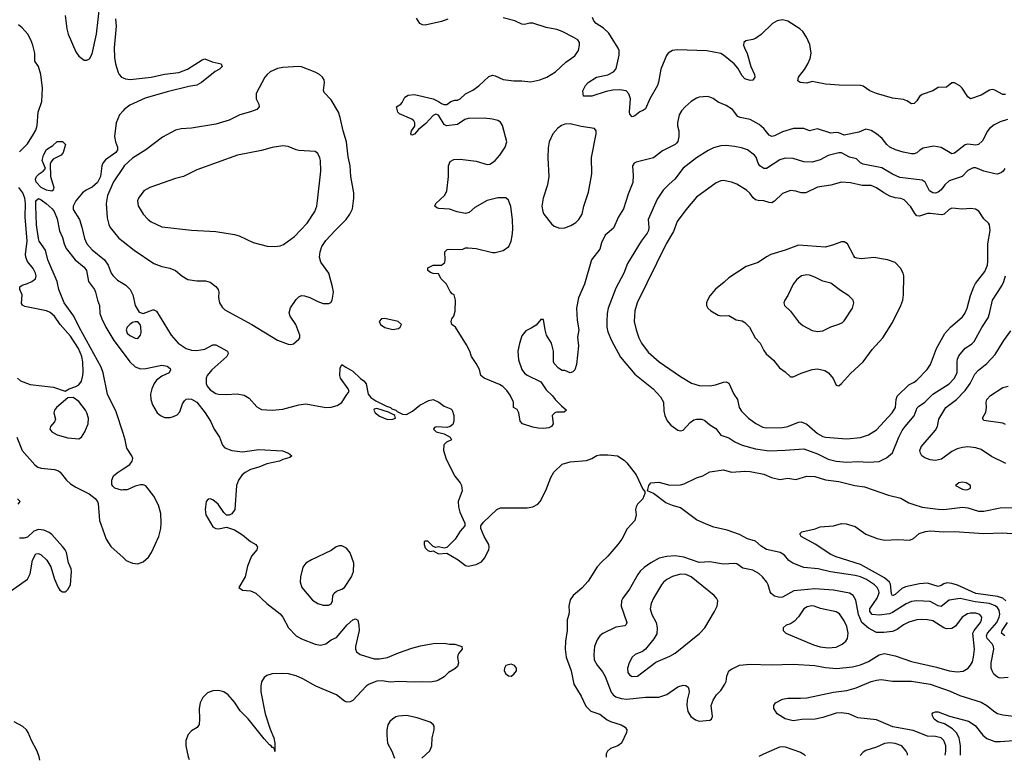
# Model space of a CAD drawing. Header units: inches. Extents: x 1473912 to 1647258, y 640388 to 773423.
# Tile 385 of 420: x 1629231 to 1636561, y 640403 to 645919. Entities that reach past the tile are written whole.
import ezdxf

# ---------------------------------------------------------------- set-up
doc = ezdxf.new("R2010")
doc.units = ezdxf.units.IN
doc.header["$MEASUREMENT"] = 0
doc.layers.add('B6624', color=7, linetype='Continuous')
doc.layers.add('B6634', color=7, linetype='Continuous')

msp = doc.modelspace()

# ---------------------------------------------------------------- linework, layer by layer
at = {"layer": 'B6624', "color": 5}
for points, elevation in [([(1629569.4, 645949.4), (1629582, 645850), (1629592.7, 645810), (1629650, 645680.4), (1629670, 645648.5), (1629710, 645618.4), (1629730, 645617.1), (1629750, 645628.2), (1629770, 645664.9), (1629803.4, 645810), (1629828.3, 646030)], 640), ([(1629944.2, 645924.2), (1629950.2, 645870), (1629934.4, 645710), (1629937, 645637), (1629945.2, 645590), (1629964.7, 645524.7), (1629970.3, 645510), (1629990, 645490.3), (1630000, 645485.9)], 640), ([(1629230, 644933.6), (1629290, 644994.9), (1629334.6, 645065.4), (1629350, 645095.6), (1629360.1, 645130), (1629369.4, 645230), (1629396.2, 645310), (1629400.7, 645410), (1629388.3, 645510), (1629370.8, 645570.8), (1629343.5, 645610), (1629344.1, 645670), (1629328.7, 645730), (1629313.1, 645770), (1629290.5, 645810), (1629250, 645859.1), (1629221.7, 645881.7)], 640), ([(1630000, 645239.4), (1629974.4, 645210), (1629948.1, 645150), (1629937.7, 645050), (1629943.7, 645010), (1629957.8, 644970), (1629958.2, 644950), (1629946.7, 644930), (1629870, 644874.7), (1629850.6, 644850), (1629843.3, 644830), (1629832.2, 644750), (1629810, 644706), (1629770, 644671.6), (1629724.9, 644650), (1629698.7, 644630), (1629650, 644569.7), (1629628, 644530), (1629630, 644504.4), (1629675.6, 644430), (1629694.2, 644374.2), (1629712.7, 644290), (1629731, 644250), (1629770, 644205.2), (1629862.4, 644130), (1629888.8, 644090), (1629912.4, 644030), (1629926.7, 644010), (1629960, 643980), (1630000, 643954.8)], 640), ([(1630000, 644818.1), (1629930, 644712.4), (1629884.6, 644610), (1629874, 644550), (1629882.3, 644442.3), (1629894, 644394), (1629905, 644370), (1629970, 644291.1), (1630000, 644267.9)], 660), ([(1629213.4, 643250), (1629236, 643230), (1629310, 643203.1), (1629481.6, 643181.6), (1629570, 643151.3), (1629598, 643170), (1629650, 643186), (1629670, 643198.8), (1629690, 643226), (1629702, 643270), (1629703.3, 643296.7), (1629701.8, 643370), (1629694.3, 643410), (1629667.9, 643470), (1629610, 643562.3), (1629532.7, 643650), (1629489.9, 643709.9), (1629458, 643738), (1629430, 643750.8), (1629270, 643783.5), (1629252.5, 643792.5), (1629245.1, 643805.1), (1629248.6, 643870), (1629232.6, 643910), (1629231.8, 643930), (1629250, 643941.7), (1629290, 643954), (1629321.6, 643970), (1629349.6, 643990), (1629354, 644010), (1629349.7, 644030), (1629330, 644067), (1629290, 644118.7), (1629275.7, 644150), (1629273.8, 644173.8), (1629286.7, 644270), (1629272.6, 644450), (1629275.3, 644550), (1629270.2, 644590.2), (1629254.9, 644630), (1629223.8, 644670)], 640), ([(1630000, 642838.9), (1629950, 642997.2), (1629884.1, 643130), (1629851.2, 643290), (1629837.5, 643330), (1629672.5, 643630), (1629632.8, 643710), (1629561.5, 643810), (1629523.1, 643910), (1629510.8, 643970), (1629441.3, 644130), (1629421.9, 644201.9), (1629376.8, 644270), (1629369.9, 644290), (1629356.4, 644390), (1629350.9, 644530), (1629351.2, 644570), (1629370, 644586.3), (1629390, 644577.4), (1629428, 644550), (1629471.8, 644510), (1629486.9, 644490), (1629510, 644435.5), (1629527.5, 644347.5), (1629550, 644296.3), (1629560.8, 644250), (1629575.6, 644215.6), (1629643.6, 644130), (1629710, 644076.2), (1629728.4, 644050), (1629744.2, 643970), (1629787.3, 643910), (1629796.3, 643890), (1629809.4, 643829.4), (1629824, 643790), (1629827.9, 643730), (1629842.4, 643690), (1629872.7, 643630), (1629932.7, 643530), (1630000, 643437.8)], 620), ([(1629210, 642808.5), (1629250.2, 642710), (1629342.7, 642602.7), (1629366.9, 642586.9), (1629390, 642579.4), (1629490, 642568.7), (1629518.9, 642558.9), (1629531.3, 642550), (1629579.7, 642490), (1629610, 642461.5), (1629650, 642436.3), (1629748.2, 642388.2), (1629793.4, 642353.4), (1629810.3, 642330.3), (1629814.9, 642314.9), (1629823.9, 642190), (1629873.4, 642050), (1629910, 641996.5), (1630000, 641912.2)], 620), ([(1630000, 642416.5), (1629990, 642415.8), (1629939, 642430), (1629923.6, 642443.6), (1629916.6, 642456.6), (1629915.6, 642490), (1629930, 642520.5), (1629955.9, 642544.1), (1630000, 642572.8)], 620), ([(1629219, 642310), (1629234, 642330), (1629214, 642350)], 620), ([(1629146, 641650), (1629288, 641752), (1629310, 641790.8), (1629327, 641893), (1629350, 641941), (1629370, 641944), (1629390, 641933.4), (1629432.4, 641892.4), (1629463.4, 641843.4), (1629490, 641751), (1629518, 641690), (1629530, 641670.8), (1629550, 641657.3), (1629570, 641657.3), (1629577.2, 641662.8), (1629590, 641674.8), (1629609.4, 641710), (1629617.7, 641810), (1629614.7, 641830), (1629594.9, 641874.9), (1629578.5, 641950), (1629568.3, 641970), (1629550, 641995.8), (1629470, 642083.7), (1629450, 642098.4), (1629410, 642115.8), (1629370, 642122.4), (1629337.3, 642110), (1629290, 642065.2), (1629263, 642057), (1629230, 642058.4)], 620), ([(1629381.3, 640402.8), (1629375.3, 640430), (1629361.4, 640470), (1629317.7, 640550), (1629295.1, 640610), (1629282.6, 640630), (1629255.3, 640655.3), (1629189.7, 640690)], 620)]:
    msp.add_lwpolyline(points, dxfattribs=dict(at, elevation=elevation))
for points, elevation in [([(1629470, 644642.9), (1629430, 644649.8), (1629390, 644668), (1629354.7, 644710), (1629348.2, 644730), (1629355.6, 644750), (1629375.6, 644770), (1629405.6, 644790), (1629422, 644810), (1629398, 644870), (1629407.1, 644910), (1629430, 644952.7), (1629478, 644982), (1629510, 645012), (1629550, 645012), (1629571.3, 644990), (1629553.4, 644930), (1629538.8, 644910), (1629479.9, 644880.1), (1629462.9, 644857.1), (1629458.3, 644841.7), (1629460.3, 644750), (1629485.5, 644670), (1629480.7, 644650)], 620), ([(1629630, 643104), (1629590, 643102), (1629506, 643030), (1629490.8, 643010), (1629486, 642990), (1629496.7, 642943.3), (1629490, 642924), (1629461, 642890), (1629456, 642870), (1629471, 642850), (1629510, 642828), (1629590, 642804.9), (1629670, 642797.3), (1629690, 642810.8), (1629717, 642850), (1629740.9, 642910), (1629743.7, 642950), (1629731.6, 642990), (1629720.7, 643010), (1629670, 643076)], 640)]:
    msp.add_lwpolyline(points, close=True, dxfattribs=dict(at, elevation=elevation))
at = {"layer": 'B6634', "color": 5}
for points, elevation in [([(1636584.3, 645175.7), (1636530, 645157.2), (1636485.1, 645134.9), (1636450, 645107.8), (1636433.6, 645086.4), (1636400.9, 645019.1), (1636370.4, 644990), (1636350, 644983.7), (1636290, 644992.9), (1636270, 644987.2), (1636190, 644924.7), (1636170, 644919.7), (1636090, 644966.3), (1636036.6, 644976.6), (1635957.4, 644962.6), (1635932.6, 644947.4), (1635910, 644926.3), (1635890, 644920.5), (1635870, 644920.4), (1635807.2, 644932.8), (1635752.3, 644950), (1635710, 644969.7), (1635686, 644990), (1635652.9, 645032.9), (1635609.8, 645069.8), (1635570, 645092.8), (1635530, 645103), (1635478.2, 645081.8), (1635370, 645058), (1635330, 645075.8), (1635310, 645078.5), (1635270, 645074.1), (1635170, 645107.1), (1635110, 645091.1), (1635070, 645108.2), (1634991.4, 645108.6), (1634910, 645083.5), (1634850, 645053.5), (1634830, 645048.5), (1634810, 645059.7), (1634770, 645109.7), (1634737.2, 645137.2), (1634670, 645175.1), (1634594, 645190), (1634577.4, 645197.4), (1634538, 645250), (1634490, 645279.3), (1634430, 645304.2), (1634392.7, 645332.7), (1634370, 645342.9), (1634350, 645346), (1634290, 645341.6), (1634270, 645334), (1634230, 645309.6), (1634186.4, 645270), (1634158.9, 645241.1), (1634140.3, 645210), (1634129.1, 645150), (1634129.2, 645129.2), (1634138.7, 645090), (1634138.5, 645050), (1634130, 645012.7), (1634120.7, 644999.3), (1634110, 644988.7), (1634016.9, 644943.1), (1633950, 644891), (1633821.4, 644858.6), (1633804.9, 644850), (1633793, 644830), (1633798.9, 644758.9), (1633794.8, 644705.2), (1633760.6, 644619.4), (1633726, 644510), (1633688.8, 644450), (1633652.6, 644367.4), (1633590, 644314), (1633562.8, 644257.2), (1633550.4, 644210), (1633488.9, 644131.1), (1633435.5, 643950), (1633392.3, 643847.7), (1633377.1, 643770), (1633381.3, 643681.3), (1633393.4, 643610), (1633384.4, 643555.6), (1633390.4, 643490), (1633377.3, 643350), (1633364.7, 643310), (1633350, 643295.3), (1633330, 643288.7), (1633290, 643306), (1633270, 643306), (1633243.1, 643323.1), (1633210, 643358), (1633204, 643370), (1633204, 643450), (1633189, 643510), (1633154, 643570), (1633142, 643610), (1633130, 643686), (1633110, 643686), (1633075.3, 643644.7), (1633039.1, 643620.9), (1632998.5, 643601.5), (1632970, 643564), (1632951.6, 643508.4), (1632939.6, 643450), (1632945.1, 643385.1), (1632970, 643314.8), (1632990, 643286), (1633010, 643270.8), (1633110, 643222), (1633150, 643162), (1633198, 643118), (1633218, 643090), (1633263.5, 643043.5), (1633302, 643010), (1633283.6, 642996.4), (1633230, 642995.3), (1633214, 642990), (1633194, 642970), (1633202, 642910), (1633190.5, 642889.5), (1633170, 642879), (1633130, 642873.2), (1633090, 642877.2), (1633050, 642885.2), (1632975.3, 642910), (1632957.2, 642930), (1632948, 642990), (1632934.6, 643014.6), (1632908, 643030), (1632908, 643070), (1632883.1, 643123.1), (1632856.5, 643156.5), (1632826.8, 643186.8), (1632802.5, 643202.5), (1632690, 643249), (1632664, 643270), (1632652.9, 643312.9), (1632630, 643358), (1632595.3, 643410), (1632582, 643450), (1632558, 643498), (1632475.3, 643630), (1632448.7, 643650), (1632442, 643670), (1632449, 643690), (1632464, 643710), (1632472.9, 643747.1), (1632475.3, 643830), (1632466, 643870), (1632450, 643878), (1632434.6, 643894.6), (1632409.3, 643949.3), (1632368.9, 643988.9), (1632350, 644026), (1632310, 644028.7), (1632290, 644035.3), (1632268.7, 644050), (1632270, 644071.3), (1632310, 644091), (1632370, 644091.3), (1632395.3, 644110), (1632399, 644130), (1632395.3, 644190), (1632413.6, 644206.4), (1632430, 644210.8), (1632506.4, 644206.4), (1632529.3, 644210.7), (1632550, 644221), (1632570, 644221), (1632630, 644214.8), (1632750, 644184), (1632770, 644184), (1632830, 644199.1), (1632872, 644230), (1632889.7, 644270.3), (1632897.7, 644310), (1632902.5, 644357.5), (1632900.3, 644430), (1632887.5, 644527.5), (1632870, 644574), (1632850, 644592.7), (1632790, 644593), (1632710, 644573.3), (1632620.3, 644519.7), (1632576.7, 644483.3), (1632550, 644475.1), (1632487.5, 644487.5), (1632430, 644506.6), (1632352.5, 644512.5), (1632337.2, 644517.2), (1632322, 644530), (1632329, 644550), (1632392.7, 644610), (1632410, 644642), (1632422.7, 644750), (1632424, 644830), (1632436.4, 644863.6), (1632463.1, 644876.9), (1632510, 644881), (1632630, 644865.5), (1632710, 644840.3), (1632730, 644843.6), (1632750, 644855.3), (1632770, 644870.2), (1632806.6, 644910), (1632846.4, 644970), (1632858, 645010), (1632824.4, 645130), (1632810, 645155.1), (1632790, 645168.7), (1632750, 645178.7), (1632690, 645186), (1632570, 645182.4), (1632545.4, 645174.6), (1632490, 645138.7), (1632409.3, 645129.3), (1632390, 645138), (1632350, 645208), (1632330, 645215.3), (1632310, 645205.2), (1632255.4, 645144.6), (1632199.1, 645100.9), (1632170, 645065.2), (1632150, 645058), (1632142, 645070), (1632149, 645090), (1632172.9, 645127.1), (1632172.7, 645150), (1632166.3, 645166.3), (1632150, 645179.3), (1632057.5, 645217.5), (1632045.2, 645230), (1632035.3, 645270), (1632069.3, 645290.7), (1632078.6, 645301.4), (1632097.2, 645342.8), (1632122.7, 645357.3), (1632170, 645360.7), (1632310, 645330.7), (1632350, 645310.6), (1632370, 645294), (1632387.7, 645287.7), (1632410, 645287.3), (1632441.2, 645310), (1632470, 645319.5), (1632490, 645320.3), (1632509.8, 645330.2), (1632550, 645367), (1632604.7, 645395.3), (1632650, 645426.4), (1632723.7, 645496.3), (1632750, 645504.9), (1632770, 645501.3), (1632830, 645472.9), (1632910, 645463.9), (1632970, 645464.7), (1633037.1, 645457.1), (1633104.5, 645470), (1633154.3, 645490), (1633219.1, 645530), (1633298, 645602), (1633365.1, 645650), (1633391.6, 645690), (1633399.5, 645730), (1633398, 645750), (1633386, 645770), (1633352.7, 645790), (1633270.6, 645830.6), (1633230, 645845.1), (1633150, 645859.7), (1633052.2, 645892.2), (1633030, 645892.3), (1632990, 645882.8), (1632970, 645885.8), (1632916.2, 645910), (1632830, 645933.2)], 640), ([(1632417.2, 645922.8), (1632370, 645905.4), (1632250, 645879.1), (1632230, 645881.3), (1632209.5, 645890), (1632186, 645930)], 640), ([(1636570, 645361.1), (1636550, 645362.2), (1636490, 645393), (1636470, 645398), (1636450, 645393), (1636390, 645356.4), (1636310, 645329.6), (1636290, 645343.7), (1636247.9, 645407.9), (1636230, 645426.3), (1636190, 645449.6), (1636170.4, 645449.6), (1636130, 645416.2), (1636070, 645415.1), (1636030, 645389.4), (1635950, 645362), (1635930, 645346), (1635910, 645315.1), (1635890, 645295.1), (1635870, 645292), (1635835.1, 645315.1), (1635810, 645323.6), (1635730, 645334), (1635610, 645368.7), (1635559.5, 645390), (1635510, 645422.9), (1635490, 645427.6), (1635331.5, 645431.5), (1635230, 645438.9), (1635130, 645458), (1635090, 645447.3), (1635042, 645450), (1635024.4, 645464.4), (1635029.8, 645490), (1635073, 645547), (1635099.3, 645590), (1635116.1, 645630), (1635122.2, 645670), (1635114, 645734), (1635089.6, 645790), (1635060.5, 645830), (1635039.7, 645850), (1634950, 645908.9), (1634910, 645918), (1634870.1, 645909.9), (1634834.3, 645890), (1634751, 645809), (1634710, 645778.9), (1634690, 645771.2), (1634637.6, 645762.4), (1634621.6, 645750), (1634619.5, 645730), (1634626, 645710), (1634646, 645666), (1634675.3, 645570), (1634702.4, 645510), (1634704.9, 645490), (1634690, 645469.3), (1634670, 645466.6), (1634630, 645479.6), (1634610, 645499.6), (1634576.8, 645556.8), (1634550.8, 645590.8), (1634470, 645655.9), (1634450, 645666.2), (1634347, 645687), (1634125.5, 645694.5), (1634090.8, 645689.2), (1634077.4, 645682.6), (1634059.6, 645670), (1634046.6, 645653.4), (1634004.7, 645550), (1633987.4, 645452.6), (1633979.5, 645430), (1633921.3, 645330), (1633890, 645255.3), (1633875.8, 645244.2), (1633847.5, 645232.5), (1633810, 645203.7), (1633790, 645196), (1633774.2, 645214.2), (1633771.7, 645231.7), (1633778.9, 645330), (1633767.1, 645367.1), (1633745.2, 645390), (1633697.5, 645397.5), (1633645.7, 645394.3), (1633596.1, 645383.9), (1633490, 645348.6), (1633429.2, 645350), (1633423.7, 645390), (1633442.7, 645430), (1633462.7, 645450), (1633525.2, 645490), (1633610, 645509), (1633652.4, 645530), (1633668.6, 645550), (1633674.3, 645565.7), (1633693.8, 645653.8), (1633693, 645690), (1633687.4, 645707.4), (1633618.2, 645818.2), (1633577, 645857), (1633523.5, 645890), (1633505.7, 645910), (1633494.7, 645934.7)], 620), ([(1630000, 645485.9), (1630018, 645478), (1630053.8, 645473.8), (1630209, 645491), (1630310, 645512.3), (1630414.4, 645525.6), (1630480.9, 645550), (1630590, 645620.5), (1630610, 645627.7), (1630664.9, 645604.9), (1630732, 645590), (1630738, 645570), (1630718, 645550), (1630686.2, 645533.8), (1630584, 645450), (1630550, 645431.8), (1630490, 645422), (1630330, 645382), (1630165.4, 645334.6), (1630050, 645282), (1630009.2, 645250), (1630000, 645239.4)], 640), ([(1630000, 644267.9), (1630083.2, 644203.2), (1630230, 644103.7), (1630290, 644080.4), (1630348.3, 644068.3), (1630390.4, 644050.4), (1630438.8, 644010), (1630483.1, 643983.1), (1630550, 643973.7), (1630614.9, 643974.9), (1630650, 643963), (1630690, 643933), (1630708, 643910), (1630712.7, 643890), (1630710.5, 643850), (1630719.3, 643810), (1630738.9, 643778.9), (1630758.6, 643758.6), (1630958, 643650), (1631150, 643531.6), (1631230, 643502.6), (1631250, 643499.5), (1631270, 643506), (1631310, 643539.1), (1631315.8, 643550), (1631316.9, 643570), (1631287.4, 643650), (1631244.7, 643710), (1631236.6, 643736.6), (1631246.5, 643773.5), (1631290, 643835.3), (1631310, 643855.8), (1631330, 643864.9), (1631350, 643863.1), (1631390, 643848.7), (1631450, 643818.9), (1631490, 643804.9), (1631533.6, 643806.4), (1631546.5, 643813.5), (1631558.4, 643830), (1631566, 643890), (1631560.5, 643930), (1631532, 644030), (1631472, 644112), (1631462.9, 644150), (1631468, 644190), (1631480.5, 644230), (1631510, 644275.5), (1631578.4, 644350), (1631660.7, 644430), (1631689.7, 644470.3), (1631707.8, 644510), (1631719.7, 644590), (1631718, 644630), (1631696.9, 644750), (1631690.8, 644830), (1631676.4, 644896.4), (1631663.9, 645010), (1631638, 645090), (1631617.4, 645190), (1631604.2, 645230), (1631550, 645321.2), (1631497, 645377), (1631492.3, 645392.3), (1631499.6, 645450), (1631496.9, 645470), (1631485.1, 645490), (1631463.7, 645510), (1631430, 645527.8), (1631330, 645567.3), (1631310, 645571.3), (1631190, 645563.9), (1631150, 645555.8), (1631096.4, 645530), (1631074.4, 645510), (1631056.4, 645490), (1630990.3, 645370), (1630992.2, 645330), (1631010.6, 645290), (1631014, 645270), (1630996, 645250), (1630950, 645231.6), (1630870, 645211.3), (1630790, 645171.2), (1630690, 645139.7), (1630510, 645111.5), (1630433.8, 645106.2), (1630390, 645096.2), (1630295.1, 645044.9), (1630170.2, 644949.8), (1630070, 644888.4), (1630007.9, 644830), (1630000, 644818.1)], 660), ([(1636565.3, 644810), (1636552.7, 644790), (1636540.3, 644779.7), (1636511.6, 644768.4), (1636490, 644769.7), (1636410, 644789.8), (1636350, 644816.1), (1636330, 644815.6), (1636290, 644796.9), (1636246.7, 644750), (1636150, 644719.8), (1636117.5, 644690), (1636090, 644652.4), (1636070, 644633.3), (1636050, 644627), (1636029.4, 644630), (1636004.8, 644644.8), (1635973.3, 644710), (1635950, 644723.5), (1635783.8, 644743.8), (1635730, 644768.8), (1635650, 644816), (1635510, 644842.2), (1635490, 644854), (1635461.9, 644881.9), (1635410, 644896.1), (1635350, 644927.2), (1635330, 644927.3), (1635250, 644907.8), (1635190, 644874.7), (1635130, 644857.7), (1635070, 644860.9), (1634990, 644884.2), (1634930, 644887.6), (1634890, 644876.4), (1634790, 644811), (1634770, 644810.8), (1634742.2, 644830), (1634729.9, 644849.9), (1634714, 644894), (1634702.7, 644910), (1634650, 644948.5), (1634604.2, 644964.2), (1634553.5, 644973.5), (1634490, 644980.8), (1634450, 644978.7), (1634395.3, 644964.7), (1634356.4, 644943.6), (1634270.1, 644889.9), (1634170, 644812.8), (1634108.5, 644731.5), (1634065.3, 644694.7), (1634022.6, 644650), (1633977.4, 644582.6), (1633909.2, 644430), (1633914.9, 644370), (1633912.3, 644350), (1633902.8, 644330), (1633856.9, 644270), (1633756.8, 644103.2), (1633728.7, 644031.3), (1633670, 643919.5), (1633611.9, 643770), (1633604.2, 643730), (1633601.7, 643670), (1633603, 643630), (1633610, 643594), (1633636.5, 643530), (1633704.4, 643404.4), (1633810, 643278.9), (1633947.2, 643170), (1634001.1, 643110), (1634023.1, 643070), (1634026.8, 643006.8), (1634034.6, 642970), (1634051.3, 642931.3), (1634078.4, 642898.4), (1634130, 642861.1), (1634150, 642856.5), (1634170, 642862), (1634222, 642918), (1634250, 642938.3), (1634270, 642944.4), (1634310, 642943.1), (1634332.7, 642932.7), (1634370, 642900.3), (1634413.8, 642873.8), (1634450, 642825.3), (1634510, 642804.2), (1634555.2, 642775.2), (1634609.4, 642749.4), (1634710, 642722.5), (1634810, 642707.7), (1634930, 642711.8), (1635070, 642723.9), (1635170, 642685.8), (1635250, 642646.4), (1635310, 642630.9), (1635390, 642622.3), (1635470, 642627.2), (1635550, 642623.2), (1635630, 642628.3), (1635684, 642656), (1635730, 642693.4), (1635776.8, 642810), (1635801.3, 642858.7), (1635822.2, 642890), (1635890.4, 642969.6), (1635912.8, 643027.2), (1635921.3, 643038.7), (1635970, 643071.4), (1636029.9, 643130.1), (1636150, 643207.7), (1636190, 643249.1), (1636209.3, 643290.7), (1636209.9, 643370.1), (1636212.6, 643390), (1636223.7, 643416.3), (1636268.7, 643471.3), (1636317.2, 643502.8), (1636337.5, 643522.5), (1636393.8, 643626.2), (1636440.9, 643699.1), (1636451.9, 643730), (1636473.5, 643830), (1636543.5, 643936.5), (1636558.7, 643970), (1636569.9, 644010)], 660), ([(1630000, 643954.8), (1630021.4, 643941.4), (1630052.4, 643910), (1630072.2, 643870), (1630090, 643791.3), (1630121.1, 643741.1), (1630150, 643730.7), (1630223.1, 643756.9), (1630230, 643758), (1630250, 643748.4), (1630358, 643570), (1630410, 643510.9), (1630470, 643471), (1630510, 643457.2), (1630550, 643455.9), (1630610, 643466.2), (1630670, 643497.6), (1630690, 643497), (1630779.1, 643450), (1630783.8, 643430), (1630772.2, 643410), (1630661.5, 643310), (1630627.8, 643270), (1630618.9, 643250), (1630618.9, 643210), (1630627.4, 643190), (1630650, 643162), (1630690, 643134.9), (1630710, 643129.1), (1630767.3, 643127.3), (1630850, 643132.1), (1630901.5, 643121.5), (1630938.9, 643098.9), (1630996.2, 643036.2), (1631030, 643014.9), (1631110, 643010.4), (1631190, 643017), (1631308.8, 643051.2), (1631362, 643058), (1631510, 643030.9), (1631550, 643032.5), (1631594.4, 643045.6), (1631630, 643068.9), (1631660.2, 643119.8), (1631684.2, 643150), (1631676.9, 643170), (1631619.7, 643250), (1631615.1, 643270), (1631617.2, 643322.8), (1631630, 643350.8), (1631658, 643330), (1631710, 643302.4), (1631767.3, 643247.3), (1631792.7, 643230), (1631810, 643206), (1631824.2, 643130), (1631845.5, 643105.5), (1631881.4, 643081.4), (1631960.6, 643040.6), (1631990.5, 643030), (1632000.8, 643020.8), (1632030.6, 643010), (1632039.9, 642999.9), (1632079.8, 642979.8), (1632110, 642978.8), (1632155.8, 643004.2), (1632210, 643047.7), (1632277.5, 643082.5), (1632309.5, 643090.5), (1632351.3, 643070), (1632390, 643041), (1632439.8, 643019.8), (1632451, 643010), (1632462.8, 642970), (1632464, 642930), (1632454.9, 642905.1), (1632436, 642890), (1632410, 642880.5), (1632333, 642887), (1632318, 642882), (1632310.7, 642870), (1632331, 642850), (1632390, 642835.5), (1632436, 642810), (1632446, 642790), (1632408.4, 642771.6), (1632388.2, 642751.8), (1632384.9, 642710), (1632405.1, 642645.1), (1632470, 642518), (1632510.6, 642470.6), (1632521, 642450), (1632524.7, 642410), (1632496, 642330), (1632498.8, 642290), (1632506.8, 642250), (1632546, 642170), (1632544.7, 642150), (1632510, 642109), (1632474, 642050), (1632410, 641988), (1632390, 641982), (1632350, 641992.7), (1632328, 641988), (1632310, 641995.3), (1632270, 642035.1), (1632250, 642035.1), (1632242.8, 642030), (1632242, 642010), (1632250, 641984.7), (1632270, 641966), (1632290, 641958), (1632310, 641962), (1632350, 641940.7), (1632410, 641946.8), (1632495.1, 641895.1), (1632550, 641853), (1632570, 641848.2), (1632630, 641861.6), (1632670, 641882), (1632692.3, 641907.7), (1632723.6, 641970), (1632727.3, 641990), (1632722.9, 642010), (1632689.5, 642070), (1632665.2, 642130), (1632664, 642150), (1632684.1, 642175.9), (1632783.7, 642270), (1632810, 642283), (1633010, 642283), (1633050, 642290.6), (1633089.2, 642310), (1633106.6, 642330), (1633147.5, 642412.5), (1633184.5, 642510), (1633206.6, 642550), (1633270, 642607.3), (1633330, 642625.5), (1633450, 642635.5), (1633489.6, 642650.4), (1633527.2, 642672.8), (1633550, 642677), (1633610, 642677.4), (1633682, 642670), (1633730, 642638), (1633750, 642618), (1633821, 642530), (1633870, 642422), (1633884.7, 642404.7), (1633886, 642390), (1633871, 642350), (1633831.3, 642310), (1633821, 642290), (1633816, 642270), (1633821, 642230), (1633810.8, 642190), (1633752.8, 642127.2), (1633713.4, 642050), (1633684.9, 642010), (1633610, 641922.7), (1633561.2, 641878.8), (1633530, 641842.9), (1633462.8, 641737.2), (1633414.8, 641685.2), (1633352.7, 641630), (1633330, 641597.2), (1633318.4, 641550), (1633322.4, 641510), (1633319.5, 641490), (1633307.2, 641450), (1633307.3, 641370), (1633293.4, 641290), (1633292.5, 641230), (1633300.2, 641170), (1633336.2, 641070), (1633356.5, 640970), (1633410, 640880.7), (1633445.6, 640805.6), (1633482.4, 640770), (1633550, 640747.2), (1633604.8, 640704.8), (1633630, 640691.6), (1633710, 640667.3), (1633738.9, 640650), (1633751.6, 640630), (1633748.9, 640610), (1633710.7, 640530), (1633682.8, 640510), (1633630, 640491.2), (1633606.5, 640470), (1633597.8, 640450), (1633596.5, 640430), (1633596.9, 640427.1)], 640), ([(1636573.9, 642613.9), (1636466.3, 642666.3), (1636390, 642716.9), (1636350, 642729.7), (1636290, 642736.4), (1636250, 642733.3), (1636210, 642723.5), (1636170, 642701.7), (1636094.6, 642645.4), (1636050, 642636), (1636010, 642641.1), (1635970, 642654.7), (1635948, 642670), (1635936.3, 642690), (1635931.5, 642710), (1635942.9, 642737.1), (1636050, 642862.4), (1636063.1, 642890), (1636075.1, 642944.9), (1636125.8, 643030), (1636206.6, 643090), (1636270, 643158), (1636307.3, 643210), (1636341.1, 643278.9), (1636370, 643308.9), (1636430, 643357.8), (1636493.8, 643426.2), (1636557.4, 643530), (1636610, 643602)], 640), ([(1630000, 643437.8), (1630049.7, 643369.7), (1630090, 643333.4), (1630130, 643318.6), (1630170, 643320.5), (1630290, 643344.9), (1630330, 643338.8), (1630350, 643322), (1630354, 643310), (1630344.7, 643290), (1630290, 643264.5), (1630250, 643234.6), (1630231, 643210), (1630214.4, 643170), (1630204.6, 643130), (1630206.1, 643090), (1630218.7, 643050), (1630254.9, 642990), (1630280.3, 642970), (1630310, 642957.2), (1630350, 642955.5), (1630376.8, 642963.2), (1630402.9, 642977.1), (1630422.5, 642997.5), (1630442.9, 643057.1), (1630458.6, 643081.4), (1630470, 643091.7), (1630484.2, 643095.8), (1630510, 643093.2), (1630550.1, 643070), (1630611.6, 642990), (1630651.8, 642930), (1630678, 642870), (1630717.6, 642810), (1630740.9, 642750), (1630758.7, 642730), (1630810.1, 642710.1), (1630890, 642699.4), (1631010, 642717.8), (1631188.5, 642708.5), (1631231, 642690), (1631258, 642670), (1631242.8, 642657.2), (1631190, 642642.2), (1631164.9, 642630), (1631070, 642610.8), (1631010, 642585.8), (1630950, 642567.6), (1630910, 642547.7), (1630886.9, 642530), (1630859.7, 642490), (1630845.2, 642450), (1630833.4, 642270), (1630810, 642238), (1630790, 642229), (1630769.4, 642229.4), (1630749.6, 642249.6), (1630709.4, 642310), (1630670, 642342), (1630650, 642349.4), (1630633.2, 642346.8), (1630619.3, 642330), (1630611.6, 642270), (1630615.6, 642230), (1630670, 642143), (1630690, 642130.5), (1630710, 642126.4), (1630770, 642138.8), (1630830, 642120.4), (1630890, 642083.1), (1630950, 642033.1), (1630988, 642010), (1631001.6, 641990), (1630995.5, 641970), (1630955.6, 641924.4), (1630927.7, 641847.7), (1630910.4, 641769.6), (1630862, 641690), (1630890.7, 641670.7), (1630950, 641664.4), (1630990, 641648.4), (1631070.4, 641570), (1631170, 641494.9), (1631189.4, 641469.4), (1631232.6, 641390), (1631290, 641330.2), (1631330, 641306.7), (1631430, 641267.3), (1631470, 641261.6), (1631490, 641264.2), (1631510, 641271.4), (1631550, 641300.3), (1631590, 641317.8), (1631670, 641412.9), (1631710, 641448.2), (1631730, 641455.5), (1631747.5, 641447.5), (1631755.8, 641410), (1631757, 641370), (1631730.4, 641250), (1631730.4, 641230), (1631738, 641210), (1631766.8, 641190), (1631870, 641158.5), (1631910, 641158.2), (1631970, 641169.3), (1632050, 641204.2), (1632150, 641236.9), (1632215.2, 641255.2), (1632310, 641273), (1632390, 641274.9), (1632430, 641267.3), (1632470, 641266.8), (1632522, 641250), (1632524.7, 641230), (1632499.8, 641200.2), (1632493.7, 641186.3), (1632490.7, 641169.3), (1632498.4, 641130), (1632490, 641102), (1632470, 641084.2), (1632423.4, 641056.6), (1632390, 641024.2), (1632350, 640999.7), (1632330, 640991.3), (1632286.1, 640986.1), (1632230, 640988.3), (1632170, 640984.2), (1632050, 640989.8), (1631990, 640985.2), (1631930, 640994.3), (1631890, 640991.1), (1631831.8, 640970), (1631810, 640955.3), (1631710, 640848), (1631690, 640838.9), (1631670, 640836.9), (1631650, 640844), (1631590.4, 640890.4), (1631434.6, 640954.6), (1631339.7, 641010), (1631290, 641032.9), (1631232.7, 641047.3), (1631190, 641050.6), (1631110, 641046.8), (1631070, 641034.7), (1631050, 641018.9), (1631031.8, 640988.2), (1631025.6, 640954.4), (1631027, 640913), (1631059.1, 640750), (1631095.8, 640635.8), (1631122, 640570), (1631130.4, 640529.6), (1631130, 640468), (1631128.4, 640488.4), (1631118, 640498), (1631110, 640498), (1631104, 640510), (1631090, 640519.3), (1631050, 640562.9), (1630932.8, 640712.8), (1630871.6, 640771.6), (1630830, 640835.4), (1630783, 640890), (1630750, 640912), (1630710, 640922.7), (1630670, 640920.9), (1630630, 640905.1), (1630593.7, 640870), (1630574.9, 640830), (1630567.6, 640790), (1630570.3, 640710), (1630566.4, 640670), (1630552.9, 640647.1), (1630510, 640621.6), (1630484.5, 640595.5), (1630468.9, 640551.1), (1630468.9, 640510), (1630484.9, 640430), (1630493.8, 640409.2)], 620), ([(1636570, 642903.1), (1636550, 642913.5), (1636410, 642933.2), (1636398, 642950), (1636423.5, 642996.5), (1636428.2, 643030), (1636425.7, 643070), (1636431.1, 643090), (1636458.9, 643121.1), (1636550, 643180.2), (1636590, 643189.1)], 620), ([(1630000, 642572.8), (1630050, 642605.3), (1630068.2, 642630), (1630072.6, 642650), (1630066.9, 642670), (1630028.9, 642728.9), (1630015.4, 642790), (1630000, 642838.9)], 620), ([(1636590, 641019.6), (1636530, 641015.2), (1636510, 641021.4), (1636483.9, 641043.9), (1636469.8, 641070), (1636464.5, 641090), (1636464.7, 641130), (1636483.2, 641230), (1636481.8, 641250), (1636471.4, 641270), (1636432.7, 641310), (1636428.1, 641330), (1636436, 641350), (1636505.8, 641430), (1636524.1, 641470), (1636526.9, 641490), (1636522.1, 641522.1), (1636510, 641541.5), (1636493.8, 641553.8), (1636450, 641569.9), (1636343.4, 641583.4), (1636232.2, 641607.8), (1636150, 641596.3), (1636090, 641548.5), (1636070, 641552.5), (1636010, 641586.6), (1635910, 641591.2), (1635870, 641585.2), (1635830, 641569.2), (1635730, 641503), (1635707.4, 641492.6), (1635630, 641483.4), (1635576.3, 641490), (1635559, 641510), (1635561.2, 641530), (1635615.3, 641610), (1635628.5, 641650), (1635626.1, 641666.1), (1635614.5, 641690), (1635594.2, 641710), (1635536.2, 641750), (1635491.1, 641770), (1635450, 641778.8), (1635266.6, 641806.6), (1635175.3, 641830), (1635070, 641839.2), (1634987, 641870), (1634956.3, 641890), (1634925.6, 641930), (1634892.3, 641950), (1634790, 641973.5), (1634750, 641996.9), (1634710, 642035.8), (1634650, 642053.3), (1634590, 642085.4), (1634498, 642118), (1634399.5, 642140.5), (1634341.4, 642161.4), (1634270, 642194), (1634150, 642283.7), (1634090, 642300.7), (1634040.8, 642320.8), (1633950, 642389.2), (1633906, 642410), (1633915.3, 642450), (1633928.7, 642470), (1633990, 642475.5), (1634070, 642452.4), (1634150, 642454), (1634178, 642462), (1634270, 642507.7), (1634317.6, 642522.4), (1634368.5, 642551.5), (1634470, 642566.4), (1634530, 642548.7), (1634630, 642555.5), (1634670, 642553.4), (1634770, 642533.1), (1634828.1, 642508.1), (1634890, 642493.4), (1634950, 642503.1), (1635010, 642494.9), (1635090, 642519.1), (1635150, 642516.3), (1635230, 642493), (1635330, 642480.6), (1635449.7, 642450.3), (1635519.9, 642439.9), (1635698.5, 642378.5), (1635790, 642354.2), (1635850, 642321.4), (1635887.1, 642307.1), (1635950, 642288.9), (1636070, 642273.7), (1636110, 642271.1), (1636250, 642289.3), (1636290, 642282.7), (1636370, 642258.3), (1636410, 642257.6), (1636530, 642283.3), (1636630, 642287)], 640), ([(1630000, 641912.2), (1630023.7, 641890), (1630070, 641871.3), (1630110, 641865.3), (1630150, 641880.3), (1630190, 641916.5), (1630212.3, 641950), (1630266, 642070), (1630280.5, 642130), (1630284.7, 642170), (1630281.6, 642241.6), (1630263.1, 642303.1), (1630230, 642371.2), (1630170, 642446.3), (1630150, 642454.7), (1630130, 642454.7), (1630090, 642444), (1630030, 642418.3), (1630000, 642416.5)], 620), ([(1636573.2, 641590), (1636551, 641611), (1636510, 641623.6), (1636350, 641646.1), (1636211.9, 641708.1), (1636170, 641720.2), (1636135.8, 641724.2), (1636110, 641718.5), (1636090, 641704.2), (1636070, 641697.8), (1635990, 641723.4), (1635930, 641716.2), (1635826.1, 641693.9), (1635797.9, 641682.1), (1635750, 641638.3), (1635730, 641628), (1635722.7, 641642.7), (1635715.2, 641715.2), (1635707.8, 641730), (1635670, 641762.7), (1635490, 641860.1), (1635310, 641918.6), (1635270, 641936.8), (1635153.6, 642013.6), (1635049.5, 642070), (1635039, 642090), (1635055.1, 642104.9), (1635152.6, 642127.4), (1635190, 642143), (1635290, 642150.2), (1635350, 642166), (1635383.2, 642163.2), (1635450, 642144.2), (1635530, 642087.4), (1635615.9, 642055.9), (1635670, 642043.1), (1635768.6, 642048.6), (1635858, 642042), (1635885.8, 642054.2), (1635928.5, 642091.5), (1635973.7, 642106.3), (1636008.4, 642111.6), (1636110, 642104.6), (1636190, 642106.6), (1636410, 642091), (1636550, 642097.4), (1636650, 642089.2)], 620), ([(1636565.7, 641330), (1636540.2, 641350), (1636545.2, 641370), (1636585.7, 641430)], 620), ([(1636121.7, 640441.6), (1636126.9, 640470), (1636126.7, 640510), (1636112, 640550), (1636090, 640569.8), (1636050, 640580.5), (1635990, 640583.8), (1635883.8, 640623.8), (1635731.3, 640651.3), (1635610, 640705.3), (1635470, 640719.1), (1635402.7, 640750), (1635350, 640757.7), (1635310, 640753.5), (1635210, 640721.4), (1635152, 640710), (1635053.4, 640706.6), (1634990, 640698), (1634930, 640711.2), (1634869.6, 640750), (1634844.5, 640790), (1634844.5, 640810), (1634857.2, 640830), (1634910, 640858.4), (1634950, 640865.3), (1635044.8, 640864.8), (1635090, 640869), (1635289, 640911), (1635390, 640922.5), (1635457.3, 640942.7), (1635570, 640989.5), (1635610, 641000.5), (1635643.8, 641003.8), (1635730, 640993.4), (1635870, 640993), (1636010, 640970.9), (1636158.5, 640918.5), (1636230, 640886.7), (1636390, 640834.7), (1636430.2, 640810.2), (1636490, 640762.8), (1636510, 640751.5), (1636550, 640741.3), (1636630, 640732.4)], 640), ([(1636236.1, 640442.3), (1636234.9, 640510), (1636225.2, 640570), (1636206.3, 640606.3), (1636176.2, 640636.2), (1636115.5, 640675.5), (1636067.3, 640690), (1636039.6, 640710), (1636026, 640734), (1636024, 640750), (1636030, 640756), (1636050, 640764), (1636070, 640763.8), (1636152.8, 640732.8), (1636293.9, 640693.9), (1636343.3, 640663.3), (1636402, 640590), (1636430, 640566.5), (1636490, 640543.6), (1636530, 640542.2), (1636631.4, 640551.4)], 620), ([(1632110, 640737), (1632050, 640732.3), (1632030, 640726), (1632006.8, 640710), (1631987.1, 640692.9), (1631972.4, 640667.6), (1631964.9, 640630), (1631964.2, 640590), (1631970.3, 640530), (1632001.3, 640470), (1632022.3, 640418)], 640), ([(1632225.5, 640419.2), (1632285.3, 640474.7), (1632298.4, 640510), (1632302, 640570), (1632316, 640630), (1632316, 640656), (1632309, 640670), (1632286.8, 640686.8), (1632190, 640718.4), (1632110, 640737)], 640), ([(1634736.4, 640433.6), (1634770, 640452), (1634890, 640503.1), (1634910, 640506.7), (1634930, 640503.7), (1635044.2, 640464.2), (1635069, 640449), (1635082.3, 640435.6)], 640), ([(1635710, 640534.1), (1635670, 640528.9), (1635610, 640500.3), (1635530, 640475.8), (1635510, 640462.7), (1635490, 640442), (1635487.5, 640438)], 660), ([(1635840.2, 640440), (1635839.6, 640450), (1635829.6, 640470), (1635799.6, 640510), (1635748.3, 640528.3), (1635710, 640534.1)], 660)]:
    msp.add_lwpolyline(points, dxfattribs=dict(at, elevation=elevation))
for points, elevation in [([(1633330, 645144.4), (1633290, 645139.7), (1633265.5, 645130), (1633236.4, 645110), (1633201.1, 645070), (1633173.4, 645010), (1633165.8, 644965.8), (1633162.3, 644890), (1633171.3, 644750), (1633160.2, 644690), (1633127.5, 644590), (1633118.9, 644530), (1633124.7, 644490), (1633133.6, 644470), (1633190, 644399.5), (1633210, 644382.3), (1633250, 644365.3), (1633290, 644368.9), (1633334.5, 644385.5), (1633371, 644409), (1633394.5, 644430), (1633417.6, 644470), (1633431.6, 644530), (1633464.8, 644635.2), (1633489.7, 644769.7), (1633487.3, 644892.7), (1633523.7, 645070), (1633522.7, 645090), (1633509.3, 645109.3), (1633410, 645124.7)], 640), ([(1631190, 644979.1), (1631110, 644967.1), (1631030, 644945.3), (1630851.2, 644908.8), (1630550, 644800.5), (1630450, 644751.5), (1630390, 644737.2), (1630200.7, 644670), (1630155.9, 644644.1), (1630114.4, 644590), (1630108.2, 644570), (1630112.3, 644532.3), (1630150.4, 644470), (1630188, 644430), (1630210, 644414.4), (1630290, 644376.5), (1630510.3, 644350.3), (1630690, 644342), (1630830, 644319.3), (1630864.7, 644310), (1630970, 644260.5), (1631072.9, 644232.9), (1631130, 644229), (1631170, 644234.9), (1631195.3, 644244.7), (1631275.7, 644304.3), (1631370, 644404.6), (1631429, 644491), (1631442, 644530), (1631448.7, 644570), (1631471.6, 644790), (1631469.8, 644870), (1631465.1, 644890), (1631450, 644921.6), (1631430, 644936.3), (1631310, 644945.6), (1631289, 644950), (1631230, 644974.7)], 680), ([(1634470, 644722.4), (1634450, 644718.7), (1634417.1, 644702.9), (1634270, 644596.9), (1634190, 644502.4), (1634124.7, 644415.3), (1634099.4, 644340.6), (1634044.5, 644250), (1633829, 643810), (1633810.3, 643750), (1633806.5, 643670), (1633819.6, 643610), (1633841.3, 643550), (1633861.3, 643510), (1633910, 643442.6), (1633990.9, 643370.9), (1634150, 643261.3), (1634232, 643212), (1634290, 643194), (1634370, 643192.4), (1634410, 643199.1), (1634470, 643219.1), (1634490, 643221.7), (1634510, 643212.4), (1634548.1, 643130), (1634574.7, 643090), (1634588, 643030), (1634603.7, 643003.7), (1634657, 642950), (1634711.7, 642911.7), (1634763.4, 642883.4), (1634790, 642878), (1634910, 642881.4), (1634950, 642889.5), (1635030, 642921.4), (1635050, 642923.2), (1635090, 642906.4), (1635170, 642836), (1635210, 642813.8), (1635230, 642808.4), (1635390, 642796.9), (1635490, 642808.1), (1635550, 642828), (1635610, 642864), (1635725.6, 642990), (1635751.9, 643030), (1635756.1, 643090), (1635763.8, 643116.2), (1635850, 643198.6), (1635890, 643218.6), (1635910, 643234), (1635986.7, 643313.3), (1636010.8, 643350), (1636057.6, 643470), (1636119.3, 643580.7), (1636160.4, 643630), (1636250, 643706), (1636268.5, 643731.5), (1636285.7, 643770), (1636310, 643864), (1636335, 643930), (1636347.1, 643952.9), (1636415.5, 644044.5), (1636435, 644090), (1636438.8, 644121.2), (1636438.9, 644250), (1636455.8, 644350), (1636450.8, 644390), (1636444.2, 644404.2), (1636410, 644436.2), (1636372.7, 644492.7), (1636346.7, 644506.7), (1636310, 644513.5), (1636250, 644508.5), (1636170, 644515.8), (1636150, 644505.6), (1636112.8, 644470), (1636095.1, 644464.9), (1636010, 644476), (1635990, 644474.5), (1635930, 644455.2), (1635910, 644458), (1635894.8, 644474.8), (1635866.2, 644526.2), (1635816.3, 644576.3), (1635790, 644586.6), (1635750, 644592.8), (1635710, 644605.4), (1635664.4, 644630), (1635610, 644667.4), (1635570, 644683.2), (1635502.8, 644682.8), (1635415.6, 644704.4), (1635350, 644708.5), (1635270, 644686.6), (1635169.3, 644670.7), (1635084.7, 644630), (1635050, 644629), (1635010, 644642), (1634970, 644647.6), (1634910, 644624.7), (1634850, 644567.2), (1634830, 644556), (1634810, 644556.8), (1634770, 644568.6), (1634730, 644571.1), (1634710, 644578), (1634692.8, 644592.8), (1634667.8, 644627.8), (1634642.9, 644650), (1634570, 644693.6), (1634530, 644709.6)], 680), ([(1635350, 644265.1), (1635290, 644240.9), (1635230, 644224.5), (1635030, 644239.8), (1634930, 644201.2), (1634824, 644170), (1634790, 644152.6), (1634730, 644111.1), (1634639.9, 644080.1), (1634510, 643995.1), (1634476.7, 643963.3), (1634410, 643912.3), (1634370, 643861.2), (1634350.6, 643830), (1634344.4, 643810), (1634343.1, 643790), (1634353.4, 643770), (1634377.3, 643750), (1634430, 643718), (1634450, 643713), (1634510, 643716.3), (1634563.9, 643683.9), (1634610, 643676.4), (1634630, 643664.9), (1634665.3, 643630), (1634707, 643550), (1634743.1, 643510), (1634770, 643456.3), (1634788.9, 643430), (1634842.6, 643382.6), (1634887, 643327), (1634930, 643296), (1634970, 643258), (1634990, 643257.8), (1635050, 643286.7), (1635130, 643312.7), (1635170, 643317.5), (1635225.3, 643305.3), (1635252, 643290), (1635287.5, 643247.5), (1635310, 643196), (1635330, 643193), (1635350, 643208.5), (1635417.4, 643282.6), (1635509.7, 643370), (1635576.9, 643463.1), (1635655.8, 643550), (1635730, 643664.9), (1635790.8, 643790), (1635804.8, 643830), (1635810.9, 643870), (1635814, 644010), (1635808.3, 644030), (1635787.9, 644067.9), (1635750, 644109.6), (1635691, 644131), (1635590, 644146.9), (1635497.4, 644137.4), (1635462.7, 644142.7), (1635449, 644149), (1635440.3, 644160.3), (1635393.6, 644250), (1635370, 644264.7)], 720), ([(1635090, 644017.6), (1635051.3, 644010), (1635016.1, 643983.9), (1634990.6, 643950), (1634950, 643864), (1634927.3, 643830), (1634918.8, 643810), (1634921.4, 643801.4), (1634926, 643790), (1634970, 643747.3), (1635028.7, 643668.7), (1635061.7, 643641.7), (1635130, 643603.8), (1635170, 643595.5), (1635210, 643600.5), (1635269.6, 643630.4), (1635330, 643650.5), (1635355.8, 643664.2), (1635370, 643677.3), (1635432, 643770), (1635440.9, 643810), (1635435.1, 643830), (1635403.3, 643863.3), (1635340.8, 643900.8), (1635270, 643957), (1635210, 643972), (1635150, 644002), (1635110, 644015.6)], 740), ([(1631950, 643693.6), (1631924.7, 643690), (1631906.8, 643670), (1631916, 643650), (1631950, 643627.3), (1632010, 643610.7), (1632050, 643618.8), (1632064, 643630), (1632072.7, 643650), (1632048.7, 643670)], 660), ([(1630090, 643669.5), (1630070, 643662.9), (1630050, 643649.6), (1630030.4, 643630), (1630023.1, 643610), (1630030, 643584.4), (1630050, 643565.7), (1630090, 643546.7), (1630110, 643545.5), (1630130.9, 643569.1), (1630135.1, 643590), (1630132.3, 643632.3), (1630126.6, 643650), (1630110, 643669.3)], 640), ([(1631890, 643023.7), (1631870, 643019), (1631866.7, 643010), (1631876.3, 642990), (1631910, 642964.9), (1631970, 642942), (1632010, 642944.9), (1632028, 642950), (1632024, 642970), (1632016.6, 642976.6), (1631976.3, 642996.3)], 640), ([(1636250, 642473.3), (1636222, 642470), (1636198, 642450), (1636250, 642423.2), (1636270, 642418.3), (1636290, 642419.5), (1636309.4, 642430), (1636309.4, 642450), (1636277.2, 642470)], 660), ([(1631610, 641999.5), (1631586.9, 641993.1), (1631550, 641966.6), (1631403.4, 641896.6), (1631361, 641870), (1631338.5, 641841.5), (1631320.7, 641770), (1631319.1, 641730), (1631330.5, 641690), (1631410, 641595.8), (1631450, 641570.3), (1631490, 641558.7), (1631530, 641557.6), (1631550, 641568.2), (1631560.5, 641590), (1631563, 641630), (1631571.2, 641648.8), (1631590, 641662.4), (1631630, 641677.1), (1631650, 641690.6), (1631702, 641770), (1631716.3, 641810), (1631718.7, 641870), (1631690, 641948.7), (1631664.1, 641984.1), (1631630, 641999.3)], 640), ([(1634110, 641926.6), (1634050, 641921.1), (1633992.6, 641907.4), (1633930, 641874.2), (1633881, 641839), (1633849.5, 641810.5), (1633832.9, 641787.1), (1633770, 641676.9), (1633721.3, 641610), (1633712.2, 641590), (1633708.2, 641550), (1633750.3, 641430), (1633746.6, 641413.4), (1633735.3, 641404.7), (1633670, 641395.4), (1633573, 641347), (1633550.3, 641329.7), (1633530, 641299.3), (1633510.4, 641250), (1633505.3, 641190), (1633508.8, 641150), (1633530, 641110.6), (1633570, 641062.4), (1633590, 641028.2), (1633634.7, 640910), (1633649.5, 640889.5), (1633670, 640876.5), (1633710, 640863.8), (1633750, 640858.9), (1633890, 640872.8), (1633990, 640873.4), (1634050, 640892), (1634130, 640950.3), (1634170, 640962), (1634190, 640961), (1634207.1, 640947.1), (1634213, 640933), (1634214.9, 640910), (1634201.3, 640850), (1634198.7, 640810), (1634205.8, 640765.8), (1634228.4, 640728.4), (1634263.4, 640703.4), (1634290, 640694.8), (1634370, 640702.8), (1634382, 640710), (1634389, 640730), (1634378, 640810), (1634392.7, 640850), (1634419.3, 640890), (1634450, 640924), (1634479.6, 640970), (1634489.6, 640990), (1634495.6, 641030), (1634511.6, 641068.4), (1634530, 641082), (1634590, 641110.4), (1634670, 641119.5), (1634826.6, 641113.4), (1634990, 641117.8), (1635150, 641110.2), (1635230, 641094.7), (1635312.5, 641087.5), (1635430, 641100.2), (1635490, 641112.9), (1635550, 641138.8), (1635630, 641188.9), (1635670, 641197.8), (1635750, 641181.3), (1635870, 641137.8), (1636056.8, 641096.8), (1636150.7, 641070), (1636210, 641061.7), (1636254.2, 641065.8), (1636291.7, 641088.3), (1636310, 641110.3), (1636323.5, 641136.5), (1636332.5, 641170), (1636338.6, 641230), (1636327, 641350), (1636336.4, 641370), (1636383.5, 641430), (1636391.6, 641450), (1636393.1, 641470), (1636378.7, 641490), (1636350, 641499.1), (1636310, 641499.8), (1636286.2, 641493.8), (1636248.5, 641470), (1636199, 641401), (1636170, 641383.5), (1636130, 641382.6), (1636110, 641389.7), (1636030, 641441.2), (1635990, 641449.8), (1635948.1, 641451.9), (1635910, 641449), (1635850, 641432.3), (1635810, 641410.8), (1635763, 641377), (1635730, 641363.1), (1635665.1, 641354.9), (1635610, 641355.5), (1635550, 641387.3), (1635499.9, 641430), (1635475.1, 641490), (1635456.8, 641596.8), (1635436.9, 641630), (1635407.7, 641647.7), (1635290, 641669), (1635150, 641681), (1634995, 641665), (1634910, 641618.5), (1634890, 641614.7), (1634850, 641626), (1634825.4, 641645.4), (1634817.4, 641657.4), (1634802.7, 641710), (1634792.1, 641730), (1634760.7, 641770), (1634733.2, 641793.2), (1634690, 641818.6), (1634613.6, 641833.6), (1634570, 641866), (1634550, 641868.7), (1634470, 641863.1), (1634370, 641881), (1634290, 641876), (1634174.7, 641914.7)], 660), ([(1634150, 641788.7), (1634090, 641771.9), (1634050, 641750.7), (1634024.4, 641730), (1634008.1, 641710), (1633950.1, 641609.9), (1633933, 641570), (1633925.2, 641530), (1633936.5, 641490), (1633968.8, 641428.8), (1633977.7, 641390), (1633974.4, 641345.6), (1633953, 641307), (1633890.2, 641229.8), (1633866.5, 641213.5), (1633812.7, 641190), (1633790.3, 641170), (1633767.4, 641130), (1633756.5, 641090), (1633758, 641058), (1633770, 641038.4), (1633790, 641028.1), (1633830, 641029.2), (1633965.8, 641134.2), (1634070, 641179.6), (1634110, 641202), (1634292.8, 641347.2), (1634332.4, 641390), (1634403.8, 641510), (1634422.8, 641550), (1634427, 641570), (1634427.7, 641590), (1634419.2, 641610), (1634400.4, 641630), (1634229.8, 641770), (1634190, 641785.9)], 680), ([(1635127.6, 641552.4), (1635093.2, 641546.8), (1635068, 641530), (1635028.8, 641471.2), (1634999.6, 641440.4), (1634970, 641420.5), (1634938, 641410), (1634916, 641390), (1634916, 641370), (1634934.8, 641350), (1635141.8, 641261.8), (1635190, 641248.3), (1635250, 641239.8), (1635310, 641246.4), (1635353.1, 641266.9), (1635382.2, 641290), (1635394.2, 641310), (1635399.8, 641350), (1635390, 641398.4), (1635370, 641442.6), (1635333.2, 641493.2), (1635308.3, 641508.3), (1635193.8, 641533.8), (1635145.2, 641550)], 680), ([(1632890, 641118), (1632850, 641108.7), (1632840.7, 641090), (1632837.3, 641070), (1632850, 641046), (1632870.9, 641030.9), (1632890, 641030.8), (1632910, 641044), (1632929.3, 641070), (1632929.2, 641090), (1632914, 641110)], 640)]:
    msp.add_lwpolyline(points, close=True, dxfattribs=dict(at, elevation=elevation))

doc.saveas('drawing.dxf')
